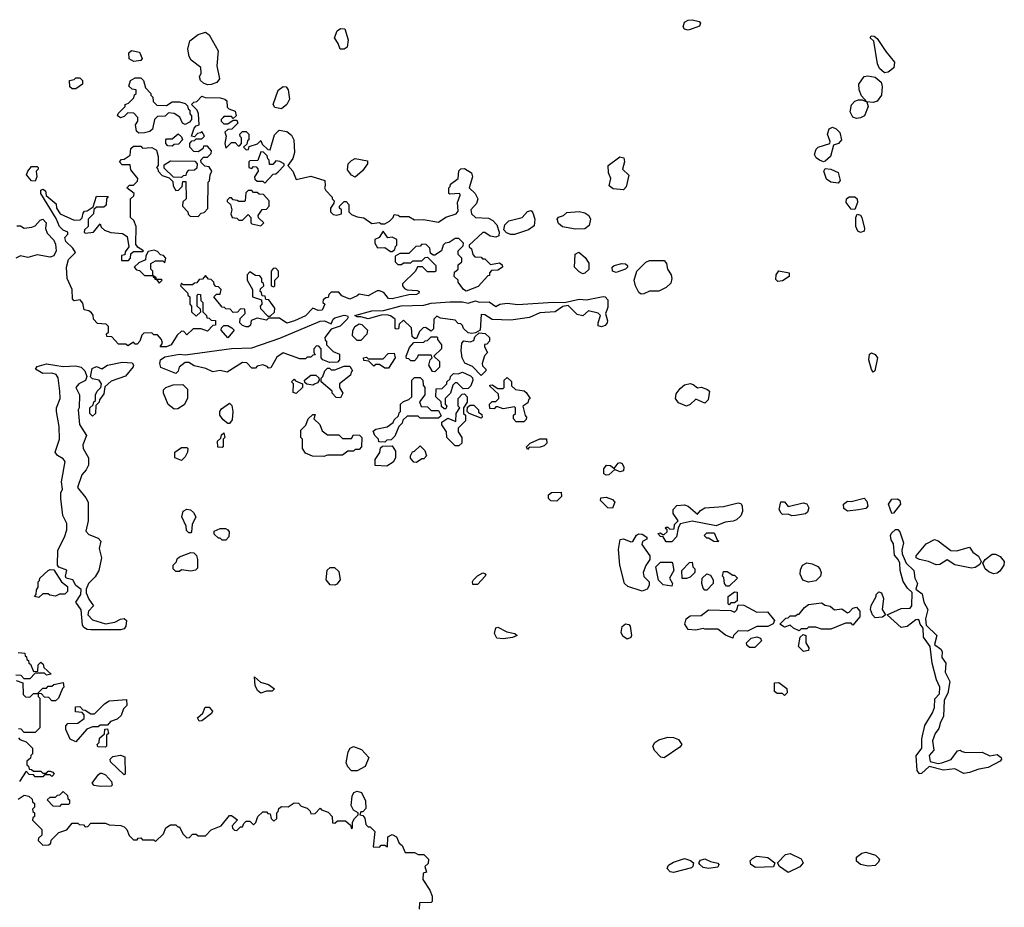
# Model space of a CAD drawing. Extents: x 2386423 to 2568864, y 578392 to 761999.
# Tile 285 of 454: x 2463941 to 2469263, y 735904 to 740704. Entities that reach past the tile are written whole.
import ezdxf

# ---------------------------------------------------------------- set-up
doc = ezdxf.new("R2010")
doc.units = 0

msp = doc.modelspace()

# ---------------------------------------------------------------- linework, layer by layer
at = {"layer": '0CON05XD'}
for points in [[(2467555, 740648), (2467535, 740653.3), (2467528, 740665), (2467535, 740691.2), (2467555, 740702), (2467575, 740704), (2467614.2, 740694.2), (2467621.2, 740685), (2467615, 740668.8), (2467575, 740654.2), (2467555, 740648)], [(2464955, 740352.5), (2464935, 740360), (2464917.5, 740375), (2464912.5, 740395), (2464922.5, 740415), (2464920, 740445), (2464867.5, 740485), (2464857.5, 740505), (2464850, 740545), (2464860.7, 740589.3), (2464905, 740623.3), (2464945, 740636.7), (2464965, 740622.5), (2465013.3, 740535), (2465006.7, 740455), (2465020, 740385), (2465006.1, 740363.9), (2464975, 740353.3), (2464955, 740352.5)], [(2465695, 740543.8), (2465672.5, 740545), (2465662.5, 740575), (2465642.5, 740605), (2465656.4, 740643.6), (2465675, 740656.7), (2465697.5, 740655), (2465716.2, 740595), (2465710, 740555), (2465695, 740543.8)], [(2468615, 740417.5), (2468589.3, 740439.3), (2468577.5, 740465), (2468557, 740587), (2468537.5, 740605), (2468544.1, 740615.9), (2468560, 740615), (2468575, 740602.5), (2468621.9, 740531.9), (2468668.8, 740475), (2468666.1, 740443.9), (2468635, 740420), (2468615, 740417.5)], [(2464558.3, 740478.3), (2464531.7, 740491.7), (2464530, 740525), (2464545, 740536.7), (2464588.8, 740528.8), (2464602.5, 740495), (2464595, 740482.5), (2464558.3, 740478.3)], [(2464245, 740330), (2464225, 740330), (2464211.7, 740341.7), (2464210, 740375), (2464235, 740380), (2464245, 740390), (2464265, 740390), (2464280, 740375), (2464280, 740355), (2464245, 740330)], [(2464585, 740090), (2464571.7, 740101.7), (2464567.5, 740135), (2464580, 740155), (2464580, 740175), (2464558.3, 740198.3), (2464525, 740200), (2464505, 740180), (2464485, 740172.5), (2464470, 740185), (2464473.6, 740196.4), (2464510, 740235), (2464510, 740245), (2464528.3, 740251.7), (2464558.3, 740281.7), (2464561.7, 740298.3), (2464570, 740305), (2464570, 740325), (2464548.3, 740328.3), (2464530, 740345), (2464540, 740375), (2464565, 740390), (2464595, 740390), (2464610, 740375), (2464620, 740335), (2464650, 740305), (2464650, 740295), (2464660, 740285), (2464661.7, 740261.7), (2464681.7, 740241.7), (2464735, 740240), (2464765, 740260), (2464805, 740260), (2464835, 740250), (2464848.3, 740238.3), (2464851.7, 740221.7), (2464860, 740215), (2464860, 740195), (2464870, 740185), (2464870, 740165), (2464859.3, 740150.7), (2464835, 740137.5), (2464820, 740145), (2464806.4, 740176.4), (2464775, 740197.5), (2464745, 740200), (2464727, 740183), (2464685, 740180), (2464670, 740165), (2464658.3, 740111.7), (2464645, 740100), (2464615, 740092.5), (2464585, 740090)], [(2468555, 740256.7), (2468520, 740260), (2468491.7, 740291.7), (2468478.8, 740325), (2468476.7, 740355), (2468505, 740397.5), (2468525, 740400), (2468565, 740392.5), (2468597, 740367), (2468603.6, 740343.6), (2468600, 740295), (2468575, 740263.3), (2468555, 740256.7)], [(2465355, 740222.5), (2465319.3, 740229.3), (2465310, 740245), (2465337.7, 740322.3), (2465365, 740342.5), (2465381.7, 740341.7), (2465392.5, 740325), (2465400, 740275), (2465383.9, 740246.1), (2465355, 740222.5)], [(2464735, 738934.4), (2464700, 738935), (2464713.3, 738955), (2464706.7, 738975), (2464685, 739000), (2464665, 739000), (2464655, 739010), (2464611.7, 739008.3), (2464601.7, 738998.3), (2464590, 738965), (2464575, 738950), (2464565, 738950), (2464555, 738960), (2464525, 738940), (2464515, 738950), (2464475, 738950), (2464438.3, 738988.3), (2464411.7, 738991.7), (2464410, 739005), (2464420, 739015), (2464420, 739045), (2464408.3, 739058.3), (2464361.7, 739061.7), (2464340, 739085), (2464337, 739107), (2464328.3, 739118.3), (2464315, 739130), (2464290, 739135), (2464281.7, 739171.7), (2464268.3, 739188.3), (2464235, 739184.3), (2464225.8, 739195), (2464224, 739245), (2464198.1, 739305), (2464193.5, 739365), (2464205, 739406.7), (2464242.5, 739445), (2464228.3, 739468.3), (2464189.2, 739505), (2464184.6, 739525.4), (2464200, 739545), (2464200, 739555), (2464175, 739566), (2464155, 739586.2), (2464138.6, 739628.6), (2464055, 739763.3), (2464055, 739782.5), (2464065, 739787.5), (2464079.3, 739779.3), (2464083, 739753), (2464137.5, 739707.5), (2464140, 739685), (2464160, 739655), (2464235, 739620), (2464268.3, 739621.7), (2464278.3, 739631.7), (2464283, 739657), (2464291.7, 739668.3), (2464305, 739670), (2464338.3, 739691.7), (2464355, 739750), (2464418.3, 739748.3), (2464410, 739735), (2464408.3, 739701.7), (2464395, 739690), (2464355, 739690), (2464341.7, 739678.3), (2464340, 739655), (2464310, 739625), (2464310, 739585), (2464291.7, 739568.3), (2464290, 739555), (2464295, 739550), (2464340, 739555), (2464375, 739600), (2464381.7, 739581.7), (2464400, 739565), (2464433.6, 739553.6), (2464497, 739547), (2464521.7, 739531.7), (2464530, 739475), (2464511.7, 739448.3), (2464508.3, 739431.7), (2464491.7, 739428.3), (2464491.7, 739401.7), (2464528.3, 739401.7), (2464540, 739415), (2464541.7, 739438.3), (2464555, 739450), (2464605, 739450), (2464610, 739455), (2464581.7, 739471.7), (2464568.3, 739488.3), (2464570, 739585), (2464558.3, 739618.3), (2464540, 739635), (2464540, 739735), (2464558.3, 739751.7), (2464560, 739765), (2464520, 739795), (2464535, 739810), (2464555, 739810), (2464578.3, 739831.7), (2464580, 739845), (2464541.7, 739891.7), (2464538.3, 739918.3), (2464495, 739920), (2464480, 739935), (2464491.7, 739948.3), (2464505, 739950), (2464538.3, 739971.7), (2464541.7, 740008.3), (2464555, 740020), (2464595, 740020), (2464605, 740010), (2464655, 740012.5), (2464679.3, 739999.3), (2464690, 739965), (2464690, 739915), (2464680, 739905), (2464688.3, 739898.3), (2464690, 739885), (2464711.7, 739861.7), (2464748.3, 739848.3), (2464768.3, 739828.3), (2464770, 739805), (2464785, 739780), (2464798.3, 739781.7), (2464818.3, 739801.7), (2464821.7, 739828.3), (2464838.3, 739828.3), (2464840, 739735), (2464821.7, 739718.3), (2464820, 739695), (2464850, 739665), (2464851.7, 739651.7), (2464861.7, 739641.7), (2464905, 739640), (2464921.7, 739658.3), (2464938.3, 739661.7), (2464957, 739683), (2464960, 739825), (2464967, 739833), (2464970, 739865), (2464980, 739885), (2464965, 739907.5), (2464941.7, 739911.7), (2464921.7, 739931.7), (2464920, 739945), (2464935, 739960), (2464955, 739960), (2464975, 739980), (2464977.5, 739995), (2464955, 740020), (2464935, 740020), (2464930, 740005), (2464905, 739990), (2464881.7, 739991.7), (2464860, 740015), (2464860, 740035), (2464871.7, 740048.3), (2464885, 740050), (2464895, 740060), (2464925, 740060), (2464940, 740075), (2464925, 740100), (2464918.3, 740091.7), (2464901.7, 740088.3), (2464885, 740070), (2464870, 740075), (2464883, 740117), (2464895, 740130), (2464910, 740135), (2464907.5, 740195), (2464900, 740215), (2464870, 740245), (2464881.7, 740258.3), (2464898.3, 740261.7), (2464925, 740290), (2464942.5, 740282.5), (2465025, 740281.2), (2465050, 740275), (2465060, 740265), (2465061.7, 740231.7), (2465071.7, 740221.7), (2465105, 740210), (2465110, 740185), (2465095, 740170), (2465085, 740180), (2465045, 740180), (2465040, 740175), (2465030, 740165), (2465030, 740155), (2465045, 740140), (2465065, 740140), (2465095, 740160), (2465115, 740160), (2465120, 740145), (2465088.3, 740111.7), (2465065, 740110), (2465050, 740095), (2465057.5, 740075), (2465050, 740035), (2465055, 740010), (2465085, 740040), (2465105, 740040), (2465121.7, 740021.7), (2465128.3, 740021.7), (2465140, 740035), (2465140, 740065), (2465131.7, 740071.7), (2465130, 740085), (2465145, 740100), (2465165, 740100), (2465180, 740085), (2465180, 740055), (2465171.7, 740048.3), (2465168.3, 740031.7), (2465150, 740015), (2465165, 740000), (2465178.3, 740001.7), (2465181.7, 740018.3), (2465227, 740033), (2465245, 740050), (2465251.7, 740031.7), (2465281.7, 740001.7), (2465295, 740000), (2465318.3, 740081.7), (2465343, 740107), (2465385, 740100), (2465409.5, 740079.5), (2465423.3, 740055), (2465426.7, 739985), (2465417, 739953), (2465390, 739915), (2465417.5, 739885), (2465435, 739840), (2465515, 739857.5), (2465590, 739835), (2465592.5, 739805), (2465587.5, 739795), (2465595, 739780), (2465630, 739745), (2465630, 739735), (2465640, 739725), (2465638.3, 739711.7), (2465620, 739685), (2465620, 739665), (2465635, 739650), (2465655, 739647.5), (2465680, 739655), (2465680, 739675), (2465670, 739685), (2465670, 739695), (2465695, 739720), (2465705, 739720), (2465720, 739705), (2465720, 739665), (2465735, 739650), (2465765, 739637.5), (2465801.7, 739631.7), (2465845, 739602.5), (2465885, 739607.5), (2465895, 739600), (2465915, 739600), (2465940, 739615), (2465960, 739635), (2465965, 739650), (2465987, 739647), (2465995, 739640), (2466045, 739640), (2466075, 739622.5), (2466123.6, 739623.6), (2466205, 739610), (2466244.1, 739635.9), (2466300, 739655), (2466311.7, 739668.3), (2466306.7, 739715), (2466322.5, 739755), (2466320, 739765), (2466265, 739760), (2466260, 739765), (2466260, 739795), (2466268.3, 739801.7), (2466270, 739815), (2466310, 739845), (2466313.6, 739886.4), (2466325, 739897.5), (2466345, 739900), (2466382.5, 739875), (2466387.5, 739855), (2466370, 739795), (2466402.5, 739765), (2466417.5, 739735), (2466410.7, 739709.3), (2466380, 739675), (2466383.3, 739655), (2466405, 739633.8), (2466475, 739631.2), (2466498.8, 739618.8), (2466520, 739595), (2466532.5, 739555), (2466530, 739535), (2466515, 739527.5), (2466483.8, 739533.8), (2466455, 739552.5), (2466445, 739552.5), (2466370, 739485), (2466370, 739475), (2466382.5, 739465), (2466390, 739435), (2466401.7, 739421.7), (2466435, 739420), (2466441.7, 739411.7), (2466455, 739410), (2466485, 739380), (2466535, 739390), (2466548.3, 739378.3), (2466550, 739365), (2466525, 739350), (2466491.7, 739348.3), (2466480, 739335), (2466480, 739320), (2466471.7, 739318.3), (2466419.3, 739260.7), (2466355, 739235.7), (2466340, 739245), (2466310, 739285), (2466310, 739295), (2466290, 739315), (2466291.7, 739338.3), (2466310, 739355), (2466311.7, 739378.3), (2466330, 739395), (2466330, 739415), (2466310, 739435), (2466310, 739455), (2466338.3, 739481.7), (2466340, 739495), (2466315, 739520), (2466295, 739520), (2466261.7, 739498.3), (2466240, 739495), (2466230, 739485), (2466220, 739455), (2466185, 739430), (2466175, 739430), (2466161.7, 739441.7), (2466158.3, 739468.3), (2466138.3, 739488.3), (2466115, 739490), (2466105, 739480), (2466081.7, 739478.3), (2466045, 739440), (2465995, 739440), (2465970, 739425), (2465970, 739395), (2465985, 739380), (2466005, 739380), (2466015, 739390), (2466055, 739390), (2466065, 739400), (2466115, 739400), (2466131.7, 739418.3), (2466145, 739420), (2466190, 739375), (2466190, 739345), (2466185, 739340), (2466145, 739340), (2466118.3, 739368.3), (2466091.7, 739368.3), (2466080, 739345), (2466010, 739275), (2466010, 739265), (2466020.7, 739250.7), (2466035, 739242.5), (2466089.3, 739239.3), (2466100, 739235), (2466097.5, 739225), (2466085, 739218.8), (2466043.6, 739216.4), (2465954.4, 739194.4), (2465935, 739196.2), (2465908.3, 739228.3), (2465885, 739237.5), (2465873, 739237), (2465825, 739210), (2465775, 739220), (2465765, 739210), (2465725, 739193.3), (2465681.7, 739211.7), (2465665, 739230), (2465625, 739230), (2465611.7, 739218.3), (2465608.3, 739201.7), (2465595, 739200), (2465581.7, 739188.3), (2465580, 739175), (2465590, 739165), (2465575, 739134), (2465555, 739131.2), (2465525, 739143.3), (2465485, 739103.1), (2465426.7, 739075), (2465385, 739062.5), (2465345, 739090), (2465285, 739090), (2465275, 739080), (2465225, 739090), (2465191.7, 739078.3), (2465188.3, 739051.7), (2465177.5, 739042.5), (2465165, 739042.5), (2465145, 739050), (2465130, 739065), (2465131.7, 739088.3), (2465160, 739115), (2465158.3, 739138.3), (2465135, 739140), (2465118.3, 739121.7), (2465095, 739120), (2465078.3, 739138.3), (2465055, 739140), (2465048.3, 739148.3), (2465035, 739150), (2464990, 739205), (2465005, 739220), (2465025, 739220), (2465030, 739245), (2465015, 739260), (2465001.7, 739261.7), (2464991.7, 739271.7), (2464990, 739285), (2464975, 739300), (2464961.7, 739301.7), (2464945, 739320), (2464928.3, 739301.7), (2464911.7, 739298.3), (2464898.3, 739281.7), (2464885, 739280), (2464875, 739270), (2464825, 739270), (2464815, 739280), (2464810, 739265), (2464850, 739225), (2464850, 739215), (2464860, 739205), (2464860, 739165), (2464870, 739155), (2464870, 739125), (2464895, 739100), (2464920, 739125), (2464918.3, 739138.3), (2464900, 739155), (2464900, 739215), (2464905, 739220), (2464918.3, 739218.3), (2464920, 739185), (2464930, 739175), (2464930, 739125), (2464950, 739105), (2464951.7, 739091.7), (2464965, 739090), (2464975, 739080), (2464998.3, 739078.3), (2464998.3, 739051.7), (2464985, 739050), (2464955, 739020), (2464921.7, 739031.7), (2464878.3, 739031.7), (2464845, 739000), (2464828.3, 739018.3), (2464815, 739020), (2464791.7, 738998.3), (2464759.2, 738945), (2464735, 738934.4)], [(2468465, 740170), (2468445, 740177.5), (2468430, 740205), (2468436.4, 740243.6), (2468455, 740263.3), (2468475, 740270), (2468495, 740270), (2468520, 740260), (2468527.5, 740235), (2468507.5, 740185), (2468485, 740172.5), (2468465, 740170)], [(2468285, 739936.2), (2468263.8, 739943.8), (2468246.7, 739956.7), (2468237.5, 739975), (2468246.4, 740003.6), (2468256.2, 740013.8), (2468320, 740035), (2468322.5, 740045), (2468306.7, 740085), (2468317, 740113), (2468335, 740122.5), (2468353.6, 740113.6), (2468373.6, 740093.6), (2468383.3, 740055), (2468367.5, 740035), (2468340, 740025), (2468323.3, 739965), (2468295, 739938.8), (2468285, 739936.2)], [(2464765, 740020), (2464741.7, 740021.7), (2464730, 740035), (2464730, 740055), (2464735, 740060), (2464765, 740060), (2464797, 740087), (2464815, 740070), (2464820, 740055), (2464798.3, 740031.7), (2464775, 740030), (2464765, 740020)], [(2465265, 739820), (2465311.7, 739868.3), (2465325, 739870), (2465338.3, 739881.7), (2465370, 739915), (2465370, 739925), (2465347, 739937), (2465325, 739940), (2465308.3, 739921.7), (2465291.7, 739921.7), (2465290, 739945), (2465281.7, 739951.7), (2465278.3, 739968.3), (2465258.3, 739988.3), (2465245, 739990), (2465228.3, 739941.7), (2465185, 739940), (2465180, 739935), (2465180, 739905), (2465195, 739900), (2465205, 739910), (2465218.3, 739908.3), (2465228.3, 739898.3), (2465230, 739885), (2465210, 739855), (2465211.7, 739841.7), (2465225, 739830), (2465255, 739830), (2465265, 739820)], [(2464815, 739850), (2464771.7, 739851.7), (2464721.7, 739901.7), (2464721.7, 739918.3), (2464755, 739940), (2464888.3, 739938.3), (2464900, 739925), (2464898.3, 739901.7), (2464885, 739890), (2464851.7, 739888.3), (2464841.7, 739878.3), (2464838.3, 739861.7), (2464825, 739860), (2464815, 739850)], [(2465755, 739852.5), (2465733.6, 739863.6), (2465713, 739893), (2465716.7, 739925), (2465735, 739943.3), (2465755, 739952.5), (2465820, 739940), (2465820, 739925), (2465793, 739887), (2465755, 739852.5)], [(2467205, 739784.4), (2467149.3, 739789.3), (2467128, 739805), (2467135.7, 739845), (2467124, 739875), (2467121.4, 739915), (2467185, 739962), (2467206.7, 739956.7), (2467210, 739935), (2467200, 739895), (2467233.9, 739863.9), (2467219.7, 739800.3), (2467205, 739784.4)], [(2464025, 739830), (2464005, 739832.5), (2463978, 739865), (2463983.8, 739885), (2464005, 739910), (2464035, 739910), (2464040, 739905), (2464040, 739895), (2464030, 739885), (2464032.5, 739855), (2464025, 739830)], [(2468365, 739820), (2468325, 739826), (2468301.9, 739841.9), (2468286.7, 739885), (2468295, 739900), (2468325, 739896.2), (2468365, 739877.5), (2468376.7, 739835), (2468365, 739820)], [(2465245, 739590), (2465260, 739605), (2465231.7, 739631.7), (2465230, 739645), (2465251.7, 739678.3), (2465275, 739680), (2465290, 739695), (2465290, 739725), (2465258.3, 739758.3), (2465235, 739760), (2465225, 739770), (2465205, 739770), (2465195, 739780), (2465175, 739780), (2465163, 739767), (2465160, 739725), (2465155, 739720), (2465125, 739720), (2465117, 739727), (2465095, 739730), (2465085, 739740), (2465075, 739740), (2465061.7, 739728.3), (2465061.7, 739721.7), (2465080, 739705), (2465087.5, 739675), (2465082.5, 739655), (2465090, 739635), (2465115, 739630), (2465125, 739620), (2465145, 739620), (2465175, 739650), (2465190, 739635), (2465190, 739605), (2465195, 739600), (2465245, 739590)], [(2468455, 739677.5), (2468435, 739680), (2468408.8, 739715), (2468410, 739735), (2468425, 739746.7), (2468455, 739746.2), (2468467.5, 739735), (2468470, 739715), (2468455, 739677.5)], [(2466615, 739542.5), (2466595, 739542.5), (2466571.7, 739551.7), (2466558.3, 739568.3), (2466562.5, 739595), (2466584.1, 739615.9), (2466657.5, 739635), (2466685, 739667.5), (2466705, 739672.5), (2466715, 739660), (2466725.9, 739625.9), (2466721.2, 739588.8), (2466691.7, 739568.3), (2466615, 739542.5)], [(2466945, 739571.2), (2466875, 739583.8), (2466852.7, 739602.7), (2466846.7, 739625), (2466853.9, 739636.1), (2466880, 739645), (2466898.3, 739661.7), (2466965, 739666.2), (2466995, 739660), (2467016.7, 739645), (2467025.6, 739625.6), (2467018.3, 739591.7), (2466995, 739573.3), (2466945, 739571.2)], [(2463925, 739590), (2463945, 739590), (2463965, 739577.5), (2464007, 739583), (2464025, 739590), (2464050.7, 739619.3), (2464065, 739625.8), (2464083.3, 739605), (2464080, 739575), (2464089.3, 739549.3), (2464125, 739512), (2464135, 739490), (2464138.6, 739455), (2464125, 739427.5), (2464105, 739420), (2464035, 739432.5), (2463985, 739417.5), (2463945, 739427.5), (2463920, 739415)], [(2468485, 739552.5), (2468470.7, 739560.7), (2468460, 739585), (2468460, 739635), (2468468.3, 739651.7), (2468485, 739647.5), (2468492.5, 739635), (2468506.7, 739575), (2468505, 739560), (2468485, 739552.5)], [(2465955, 739450), (2465968.3, 739461.7), (2465971.7, 739478.3), (2465980, 739485), (2465980, 739515), (2465955, 739527.5), (2465930, 739525), (2465905, 739560), (2465883, 739527), (2465860, 739515), (2465860, 739495), (2465875, 739470), (2465915, 739472.5), (2465945, 739450), (2465955, 739450)], [(2464695, 739280), (2464710, 739295), (2464705, 739300), (2464680, 739300), (2464678.3, 739308.3), (2464660, 739320), (2464660, 739345), (2464650, 739355), (2464650, 739385), (2464675, 739400), (2464715, 739400), (2464725, 739390), (2464730, 739415), (2464718.3, 739428.3), (2464701.7, 739431.7), (2464685, 739450), (2464667, 739457), (2464635, 739450), (2464622.5, 739427.5), (2464620, 739405), (2464585, 739390), (2464560, 739365), (2464571.7, 739351.7), (2464588.3, 739348.3), (2464615, 739320), (2464660, 739320), (2464661.7, 739311.7), (2464670, 739310), (2464671.7, 739301.7), (2464680, 739300), (2464695, 739280)], [(2466985, 739330), (2466965, 739340), (2466940, 739365), (2466943, 739437), (2466963, 739447), (2466998.3, 739418.3), (2467017, 739387), (2467017, 739353), (2466995, 739332.5), (2466985, 739330)], [(2467300.7, 739220.7), (2467288.3, 739228.3), (2467268.8, 739265), (2467262, 739295), (2467275.9, 739344.1), (2467325, 739392.5), (2467345, 739402.5), (2467425, 739402.5), (2467436.4, 739386.4), (2467443.3, 739355), (2467462.5, 739325), (2467466.2, 739305), (2467460.7, 739279.3), (2467435, 739256.7), (2467395, 739236.7), (2467345, 739236.7), (2467315, 739222.5), (2467300.7, 739220.7)], [(2465315, 739260), (2465320, 739265), (2465320, 739295), (2465340, 739315), (2465340, 739345), (2465325, 739360), (2465311.7, 739358.3), (2465300, 739345), (2465300, 739265), (2465315, 739260)], [(2467165, 739337.5), (2467145, 739343.3), (2467144, 739365), (2467153.3, 739375), (2467195.6, 739385.6), (2467215, 739384), (2467225.5, 739375.5), (2467226, 739365), (2467216.2, 739355), (2467185, 739344.3), (2467165, 739337.5)], [(2468038.3, 739288.3), (2468028.3, 739298.3), (2468030, 739325), (2468045, 739346.7), (2468100, 739335), (2468100, 739315), (2468065, 739292.5), (2468038.3, 739288.3)], [(2465295, 739100), (2465318.3, 739121.7), (2465320, 739145), (2465288.3, 739188.3), (2465271.7, 739191.7), (2465268.3, 739208.3), (2465251.7, 739211.7), (2465248.3, 739228.3), (2465240, 739235), (2465241.7, 739248.3), (2465260, 739265), (2465258.3, 739278.3), (2465250, 739285), (2465250, 739305), (2465238.3, 739318.3), (2465215, 739320), (2465185, 739340), (2465170, 739325), (2465170, 739295), (2465200, 739245), (2465200, 739205), (2465248.3, 739188.3), (2465250, 739165), (2465240, 739155), (2465241.7, 739141.7), (2465281.7, 739101.7), (2465295, 739100)], [(2466085, 738980), (2466075, 738980), (2466061.7, 738991.7), (2466058.3, 739038.3), (2466015, 739080), (2465991.7, 739058.3), (2465988.3, 739031.7), (2465975, 739030), (2465970, 739035), (2465970, 739085), (2465945, 739103.3), (2465925, 739108.8), (2465893.9, 739106.1), (2465825, 739086), (2465785, 739097.5), (2465765, 739096.7), (2465752.5, 739105), (2465845, 739129.5), (2465907.7, 739132.3), (2466003.1, 739156.9), (2466125, 739160), (2466165, 739170.5), (2466265, 739177.9), (2466335, 739179.1), (2466365, 739172), (2466405, 739183.3), (2466425, 739177.1), (2466478, 739178), (2466515, 739152.5), (2466536.7, 739165), (2466575, 739171.2), (2466633.6, 739163.6), (2466825, 739177.3), (2466885, 739175.6), (2466965, 739192.5), (2467005, 739188.6), (2467095, 739207.3), (2467106.2, 739205), (2467119.7, 739189.7), (2467120.5, 739149.5), (2467115, 739133.3), (2467106.7, 739115), (2467118, 739075), (2467115.8, 739064.2), (2467105, 739050), (2467085, 739042.5), (2467068.3, 739048.3), (2467067.5, 739065), (2467080, 739105), (2467067, 739117), (2467015, 739130), (2466985, 739102.5), (2466955, 739110), (2466905, 739158.8), (2466877, 739153), (2466835, 739124), (2466751.7, 739118.3), (2466696.1, 739093.9), (2466595, 739080), (2466495, 739082.5), (2466455, 739107.5), (2466435, 739110), (2466430, 739025), (2466405, 739010), (2466385, 739007.5), (2466365, 739010), (2466340, 739035), (2466335, 739050), (2466325, 739060), (2466311.7, 739061.7), (2466295, 739080), (2466215, 739090), (2466195, 739100), (2466180, 739085), (2466178.3, 739031.7), (2466165, 739020), (2466135, 739040), (2466121.7, 739038.3), (2466101.7, 739018.3), (2466085, 738980)], [(2464785, 738790), (2464703.9, 738823.9), (2464698.8, 738845), (2464702.5, 738865), (2464725, 738880.5), (2464805, 738895.5), (2464835, 738892.5), (2465085, 738926.2), (2465195, 738930.5), (2465347.6, 738982.4), (2465565, 739073.5), (2465587.5, 739075), (2465625, 739060), (2465636, 739085), (2465645, 739091.4), (2465695, 739105.6), (2465713.3, 739103.3), (2465716.2, 739095), (2465710, 739085), (2465673.6, 739046.4), (2465625, 739030), (2465590, 738985), (2465591.7, 738971.7), (2465600, 738965), (2465600, 738945), (2465635, 738910), (2465670, 738895), (2465670, 738865), (2465658.3, 738851.7), (2465615, 738850), (2465580, 738865), (2465570, 738875), (2465570, 738925), (2465558.3, 738938.3), (2465545, 738940), (2465530, 738925), (2465530, 738905), (2465538.3, 738891.7), (2465525, 738890), (2465515, 738880), (2465495, 738880), (2465485, 738870), (2465455, 738870), (2465365, 738902.5), (2465330.7, 738879.3), (2465298.3, 738821.7), (2465285, 738820), (2465278.3, 738828.3), (2465255, 738837.5), (2465225, 738830), (2465215, 738820), (2465195, 738820), (2465168.3, 738848.3), (2465145, 738850), (2465061.7, 738798.3), (2465025, 738807.5), (2464985, 738800), (2464947, 738817), (2464883, 738833), (2464855, 738850), (2464835, 738850), (2464802.5, 738825), (2464797, 738803), (2464785, 738790)], [(2465065, 738983.3), (2465030, 739025), (2465031.7, 739038.3), (2465045, 739050), (2465065, 739050), (2465088.3, 739038.3), (2465100, 739025), (2465065, 738983.3)], [(2465785, 738970), (2465765, 738970), (2465740, 738995), (2465741.7, 739021.7), (2465752.5, 739045), (2465775, 739060), (2465790, 739055), (2465820, 739025), (2465817, 739003), (2465785, 738970)], [(2466185, 738800), (2466171.7, 738801.7), (2466152.5, 738835), (2466160, 738865), (2466170, 738875), (2466165, 738890), (2466095, 738890), (2466090, 738875), (2466075, 738860), (2466055, 738860), (2466045, 738870), (2466031.7, 738871.7), (2466030, 738885), (2466048.3, 738931.7), (2466071.7, 738958.3), (2466125, 738960), (2466131.7, 738968.3), (2466145, 738970), (2466165, 738990), (2466195, 738990), (2466200, 738985), (2466200, 738975), (2466220, 738945), (2466220, 738925), (2466180, 738885), (2466210, 738855), (2466210, 738825), (2466185, 738800)], [(2466435, 738780), (2466388.3, 738828.3), (2466347, 738847), (2466332.5, 738875), (2466327.5, 738915), (2466330, 738955), (2466341.7, 738968.3), (2466375, 738962.5), (2466395, 738970), (2466401.7, 738988.3), (2466425, 739010), (2466457, 739007), (2466480, 738985), (2466480, 738965), (2466465, 738950), (2466453, 738947), (2466452.5, 738935), (2466470, 738905), (2466453, 738887), (2466440, 738845), (2466441.7, 738831.7), (2466460, 738815), (2466460, 738805), (2466435, 738780)], [(2465935, 738820), (2465915, 738820), (2465885, 738840), (2465865, 738840), (2465855, 738830), (2465828.3, 738858.3), (2465801.7, 738861.7), (2465800, 738875), (2465815, 738880), (2465825, 738870), (2465905, 738870), (2465931.7, 738898.3), (2465965, 738900), (2465970, 738875), (2465935, 738820)], [(2468555, 738797.5), (2468545, 738812.5), (2468531.5, 738865), (2468534.4, 738895), (2468545, 738902), (2468565, 738894), (2468577.5, 738875), (2468562.5, 738805), (2468555, 738797.5)], [(2464325, 737404.2), (2464305, 737407.1), (2464287.8, 737417.8), (2464280.6, 737430.6), (2464272.3, 737512.3), (2464243.8, 737555), (2464270.6, 737595), (2464272.2, 737622.2), (2464244, 737645), (2464227.5, 737675), (2464191.2, 737685), (2464187.5, 737695), (2464195, 737726.7), (2464152.9, 737742.9), (2464144.3, 737754.3), (2464147.5, 737835), (2464183.3, 737905), (2464196.2, 737945), (2464195, 737980), (2464173.6, 738023.6), (2464163.3, 738115), (2464163.6, 738146.4), (2464172.5, 738165), (2464166.7, 738205), (2464186, 738315), (2464175, 738330), (2464145, 738347.5), (2464132.5, 738365), (2464156.7, 738435), (2464153.6, 738503.6), (2464138.8, 738585), (2464140, 738605), (2464158.8, 738655), (2464158, 738695), (2464148.3, 738768.3), (2464137.5, 738785), (2464115, 738793.3), (2464065, 738790), (2464026.7, 738815), (2464035, 738829.2), (2464085, 738843.1), (2464175, 738829.5), (2464245, 738831.8), (2464273.8, 738825), (2464292.5, 738805), (2464303.3, 738775), (2464296.4, 738753.6), (2464260, 738735), (2464243.3, 738715), (2464263.3, 738675), (2464262.5, 738605), (2464257.5, 738595), (2464263.3, 738515), (2464302.5, 738455), (2464282.5, 738405), (2464283.3, 738385), (2464312.5, 738335), (2464312.5, 738295), (2464300.7, 738269.3), (2464276.4, 738243.6), (2464253.8, 738175), (2464298.8, 738118.8), (2464310, 738095), (2464310, 737995), (2464298.3, 737938.3), (2464315, 737920), (2464365, 737900), (2464380, 737885), (2464370, 737845), (2464382.5, 737795), (2464368.8, 737725), (2464347.9, 737692.1), (2464312.9, 737655), (2464300, 737625), (2464300.6, 737605), (2464315, 737570), (2464340, 737535), (2464313.3, 737505), (2464308.8, 737485), (2464335, 737458.6), (2464405, 737438.1), (2464455, 737446.7), (2464485, 737462.5), (2464505.9, 737465.9), (2464518, 737455), (2464514.3, 737425), (2464505, 737410.8), (2464485, 737404.5), (2464325, 737404.2)], [(2464335, 738560), (2464320, 738575), (2464320, 738605), (2464338.3, 738621.7), (2464341.7, 738638.3), (2464350, 738645), (2464350, 738675), (2464360, 738695), (2464380, 738715), (2464382.5, 738735), (2464370, 738755), (2464335, 738762.5), (2464323, 738773), (2464332.9, 738817.1), (2464355, 738828.5), (2464385, 738816.2), (2464415, 738836.5), (2464495, 738851.5), (2464548.9, 738848.9), (2464556.7, 738835), (2464553.6, 738826.4), (2464513, 738777), (2464435, 738750), (2464401.7, 738718.3), (2464395, 738680), (2464371.7, 738648.3), (2464370, 738635), (2464351.7, 738618.3), (2464350, 738575), (2464335, 738560)], [(2465675, 738660), (2465651.7, 738661.7), (2465630, 738685), (2465630, 738695), (2465570, 738745), (2465570, 738765), (2465580, 738775), (2465590, 738805), (2465605, 738820), (2465615, 738820), (2465625, 738810), (2465645, 738810), (2465695, 738830), (2465725, 738830), (2465740, 738805), (2465731.7, 738798.3), (2465728.3, 738781.7), (2465670, 738735), (2465670, 738715), (2465687.5, 738685), (2465675, 738660)], [(2465435, 738682.5), (2465418.3, 738688.3), (2465420, 738735), (2465410, 738745), (2465425, 738760), (2465431.7, 738751.7), (2465470, 738735), (2465470, 738715), (2465435, 738682.5)], [(2465525, 738727.5), (2465492.5, 738732.5), (2465481.7, 738741.7), (2465480, 738755), (2465515, 738782.5), (2465541.7, 738781.7), (2465558.3, 738768.3), (2465560, 738755), (2465550, 738740), (2465535, 738732.5), (2465525, 738727.5)], [(2465915, 738420), (2465881.7, 738421.7), (2465880, 738435), (2465860, 738455), (2465851.7, 738478.3), (2465865, 738490), (2465927, 738503), (2465960, 738525), (2465965, 738540), (2465988.3, 738561.7), (2465991.7, 738578.3), (2466000, 738585), (2466000, 738625), (2466015, 738640), (2466045, 738650), (2466060, 738665), (2466060, 738755), (2466075, 738770), (2466105, 738770), (2466120, 738755), (2466121.7, 738728.3), (2466130, 738715), (2466130, 738675), (2466102.5, 738637.5), (2466111.7, 738611.7), (2466145, 738610), (2466165, 738590), (2466205, 738590), (2466218.3, 738561.7), (2466205, 738550), (2466105, 738550), (2466095, 738560), (2466035, 738560), (2466011.7, 738538.3), (2466008.3, 738521.7), (2465990, 738505), (2465968.3, 738451.7), (2465948.3, 738431.7), (2465925, 738430), (2465915, 738420)], [(2466245, 738600), (2466235, 738600), (2466221.7, 738611.7), (2466218.3, 738638.3), (2466190, 738665), (2466191.7, 738708.3), (2466225, 738710), (2466250, 738735), (2466250, 738745), (2466268.3, 738761.7), (2466270, 738775), (2466285, 738790), (2466311.7, 738788.3), (2466335, 738797.5), (2466378.3, 738778.3), (2466388.3, 738768.3), (2466390, 738755), (2466380, 738725), (2466365, 738710), (2466338.3, 738708.3), (2466305, 738740), (2466295, 738740), (2466281.7, 738728.3), (2466270, 738685), (2466240, 738655), (2466240, 738625), (2466250, 738615), (2466245, 738600)], [(2466665, 738530), (2466625, 738530), (2466610, 738545), (2466610, 738565), (2466620, 738575), (2466620, 738605), (2466615, 738610), (2466555, 738600), (2466525, 738610), (2466515, 738610), (2466505, 738600), (2466481.7, 738601.7), (2466480, 738625), (2466495, 738640), (2466515, 738640), (2466530, 738655), (2466528.3, 738678.3), (2466481.7, 738721.7), (2466481.7, 738728.3), (2466495, 738730), (2466525, 738710), (2466555, 738710), (2466560, 738715), (2466560, 738755), (2466575, 738770), (2466598.3, 738748.3), (2466600, 738725), (2466620, 738705), (2466667, 738697), (2466678.3, 738688.3), (2466700, 738655), (2466691.7, 738648.3), (2466688.3, 738631.7), (2466660, 738615), (2466673, 738563), (2466680, 738555), (2466678.3, 738541.7), (2466665, 738530)], [(2464775, 738597.5), (2464743.8, 738623.8), (2464717.5, 738685), (2464718.3, 738701.7), (2464730, 738715), (2464770.7, 738729.3), (2464821.7, 738731.7), (2464847, 738707), (2464847.5, 738655), (2464829.3, 738620.7), (2464795, 738600), (2464775, 738597.5)], [(2467545, 738613.8), (2467501.7, 738631.7), (2467486.2, 738655), (2467489.3, 738680.7), (2467510.5, 738709.5), (2467535, 738730), (2467565, 738736.7), (2467582, 738732), (2467605, 738713.3), (2467625, 738716.7), (2467655, 738706.7), (2467670, 738695), (2467661.7, 738648.3), (2467645, 738630), (2467595, 738652.5), (2467565, 738623.3), (2467545, 738613.8)], [(2466315, 738400), (2466295, 738400), (2466250, 738445), (2466247.5, 738475), (2466223, 738513), (2466222.5, 738527.5), (2466255, 738550), (2466298.3, 738531.7), (2466300, 738575), (2466320, 738605), (2466310, 738615), (2466310, 738655), (2466331.7, 738678.3), (2466345, 738680), (2466360, 738665), (2466360, 738635), (2466340, 738605), (2466340, 738575), (2466350, 738565), (2466350, 738535), (2466310, 738495), (2466310, 738475), (2466330, 738445), (2466330, 738415), (2466315, 738400)], [(2465075, 738520), (2465065, 738520), (2465040.7, 738540.7), (2465022.5, 738565), (2465022.5, 738585), (2465030.7, 738599.3), (2465075, 738630), (2465087, 738617), (2465093.3, 738585), (2465089.3, 738540.7), (2465075, 738520)], [(2466435, 738550), (2466370, 738575), (2466360, 738585), (2466361.7, 738608.3), (2466375, 738620), (2466395, 738620), (2466420, 738595), (2466421.7, 738581.7), (2466438.3, 738568.3), (2466440, 738555), (2466435, 738550)], [(2465585, 738342.5), (2465523, 738343), (2465485, 738360), (2465470, 738385), (2465470, 738435), (2465460, 738445), (2465460, 738485), (2465488.3, 738511.7), (2465500, 738545), (2465525, 738570), (2465538.3, 738568.3), (2465530, 738545), (2465562.5, 738515), (2465575, 738480), (2465605, 738460), (2465665, 738460), (2465685, 738440), (2465735, 738440), (2465745, 738460), (2465777, 738457), (2465790, 738445), (2465787.5, 738395), (2465775, 738380), (2465755, 738380), (2465745, 738370), (2465715, 738370), (2465685, 738350), (2465605, 738350), (2465585, 738342.5)], [(2465035, 738390), (2465011.7, 738391.7), (2465010, 738425), (2465028.3, 738441.7), (2465031.7, 738458.3), (2465045, 738470), (2465050, 738445), (2465040, 738435), (2465040, 738395), (2465035, 738390)], [(2466685, 738380), (2466680, 738395), (2466700, 738415), (2466753, 738437), (2466788.3, 738438.3), (2466790, 738415), (2466775, 738400), (2466755, 738392.5), (2466695, 738390), (2466685, 738380)], [(2464815, 738320), (2464780, 738335), (2464780, 738365), (2464815, 738390), (2464845, 738390), (2464850, 738385), (2464847.5, 738365), (2464835, 738340), (2464815, 738320)], [(2465925, 738290), (2465863, 738293), (2465862.5, 738325), (2465887, 738363), (2465891.7, 738388.3), (2465901.7, 738398.3), (2465955, 738400), (2465971.7, 738371.7), (2465972.5, 738335), (2465959.3, 738310.7), (2465925, 738290)], [(2466085, 738310), (2466071.7, 738311.7), (2466053, 738333), (2466052.5, 738345), (2466063.6, 738366.4), (2466075, 738370), (2466105, 738400), (2466130, 738375), (2466140, 738345), (2466125, 738330), (2466115, 738330), (2466085, 738310)], [(2467110.7, 738240.7), (2467098.3, 738248.3), (2467097.5, 738275), (2467112.5, 738295), (2467135, 738293.8), (2467155, 738277.5), (2467175, 738306.2), (2467185, 738310), (2467197.5, 738305), (2467207.3, 738285), (2467205, 738264.4), (2467185, 738260), (2467158.3, 738271.7), (2467125, 738243.3), (2467110.7, 738240.7)], [(2466845, 738100), (2466811.7, 738101.7), (2466800, 738115), (2466800, 738135), (2466815, 738147.5), (2466868.3, 738148.3), (2466870, 738125), (2466845, 738100)], [(2467145, 738062.5), (2467120, 738065), (2467080, 738105), (2467081.7, 738118.3), (2467111.7, 738121.7), (2467145, 738110), (2467157.5, 738095), (2467145, 738062.5)], [(2467465, 737880), (2467435, 737880), (2467418.3, 737908.3), (2467405, 737910), (2467390, 737925), (2467405, 737930), (2467415, 737920), (2467425, 737920), (2467440, 737935), (2467440, 737945), (2467430, 737955), (2467435, 737960), (2467445, 737960), (2467455, 737950), (2467478.3, 737951.7), (2467480, 737975), (2467500, 737995), (2467473, 738033), (2467472.5, 738055), (2467493, 738077), (2467535, 738080), (2467553.6, 738073.6), (2467605, 738030), (2467620, 738050), (2467645, 738063.8), (2467745, 738071.2), (2467825, 738091.2), (2467838, 738088), (2467845.9, 738075.9), (2467848, 738045), (2467839.2, 738020.8), (2467815, 738000), (2467797, 737993), (2467755, 737987.5), (2467705, 737967.5), (2467575, 737992.5), (2467511.7, 737978.3), (2467500, 737955), (2467491.7, 737908.3), (2467465, 737880)], [(2468115, 738021.2), (2468095, 738030), (2468065, 738028.8), (2468056.7, 738035), (2468046, 738055), (2468055, 738097.5), (2468075, 738097.5), (2468095, 738072.5), (2468175, 738092), (2468195, 738086.7), (2468206.1, 738063.9), (2468199.5, 738040.5), (2468188, 738032), (2468135, 738023.3), (2468115, 738021.2)], [(2468415, 738046.7), (2468395, 738060), (2468393.3, 738085), (2468415, 738100), (2468435, 738098.8), (2468505, 738117.5), (2468520.7, 738100.7), (2468525.9, 738074.1), (2468515, 738061.2), (2468475, 738053.8), (2468415, 738046.7)], [(2468655, 738033.3), (2468637.1, 738085), (2468655, 738111.2), (2468685, 738113.3), (2468697.5, 738105), (2468702.5, 738085), (2468665, 738036.2), (2468655, 738033.3)], [(2464865, 737930), (2464855, 737930), (2464841.7, 737941.7), (2464840, 737965), (2464816.7, 738015), (2464823.9, 738046.1), (2464845, 738057.5), (2464863.6, 738053.6), (2464879.5, 738039.5), (2464892.5, 738015), (2464872.5, 737975), (2464870, 737935), (2464865, 737930)], [(2465055, 737890), (2465035, 737890), (2465025, 737900), (2465015, 737900), (2464991.7, 737921.7), (2464991.7, 737938.3), (2465025, 737952.5), (2465053, 737953), (2465066.4, 737946.4), (2465072.5, 737935), (2465071.7, 737908.3), (2465055, 737890)], [(2467305, 737614.2), (2467228.3, 737638.3), (2467209.2, 737655), (2467184.2, 737755), (2467178.3, 737838.3), (2467186, 737894), (2467205, 737897.1), (2467245, 737881.5), (2467255, 737883.1), (2467275, 737916.7), (2467285, 737923.3), (2467305, 737922.5), (2467330, 737905), (2467330, 737895), (2467307, 737883), (2467303.3, 737866.7), (2467347.5, 737805), (2467347.5, 737785), (2467325, 737752.5), (2467311.4, 737715), (2467315, 737693.8), (2467343.8, 737665), (2467343.8, 737645), (2467333.3, 737625), (2467305, 737614.2)], [(2467715, 737880), (2467693, 737883), (2467665, 737900), (2467655, 737900), (2467640, 737915), (2467655, 737930), (2467695, 737930), (2467711.7, 737891.7), (2467720, 737885), (2467715, 737880)], [(2468805, 736625.7), (2468791.5, 736645), (2468787.3, 736722.7), (2468816.9, 736765), (2468816.7, 736815), (2468832.7, 736887.3), (2468875, 736956.2), (2468885.4, 736985), (2468888.3, 737031.7), (2468911.9, 737058.1), (2468914.2, 737095), (2468897.1, 737135), (2468872.5, 737225), (2468862.5, 737315), (2468827.1, 737365), (2468824.1, 737414.1), (2468808, 737435), (2468803.3, 737455), (2468795, 737461.2), (2468785, 737458.8), (2468737.7, 737422.3), (2468705, 737416.7), (2468630, 737485), (2468705, 737520), (2468755, 737522), (2468764, 737535), (2468765.8, 737605.8), (2468739.7, 737629.7), (2468716.9, 737666.9), (2468700, 737725), (2468698.1, 737765), (2468688.6, 737785), (2468669.2, 737809.2), (2468665, 737870), (2468652.3, 737892.3), (2468648, 737915), (2468652.6, 737927.4), (2468675, 737948), (2468687.5, 737947.5), (2468698.8, 737935), (2468718, 737875), (2468709.1, 737835), (2468711.5, 737815), (2468732.9, 737765), (2468774.4, 737725), (2468778.6, 737685), (2468794.3, 737655), (2468784.2, 737624.2), (2468818.8, 737598.8), (2468828.9, 737555), (2468849.2, 737515), (2468837.3, 737465), (2468840.3, 737430.3), (2468899.2, 737375), (2468885.7, 737325), (2468919.4, 737299.4), (2468926.9, 737286.9), (2468925.8, 737255), (2468947.5, 737225), (2468942.9, 737175), (2468969.2, 737125), (2468957.8, 737062.2), (2468938.8, 737025), (2468934.3, 736935.7), (2468917.5, 736905), (2468909.5, 736870.5), (2468888.6, 736845), (2468875.8, 736805), (2468882, 736755), (2468856.2, 736725), (2468863, 736693), (2468905, 736681.2), (2468925, 736686.2), (2468976.1, 736703.9), (2469009.3, 736750.7), (2469025, 736753.3), (2469036.2, 736746.2), (2469055, 736741.2), (2469143.6, 736743.6), (2469184.2, 736724.2), (2469225, 736730), (2469246.2, 736715), (2469248, 736705), (2469240, 736695), (2469175, 736660), (2469125, 736652), (2469075, 736633.8), (2469045, 736628.8), (2468995, 736653.3), (2468935, 736646.2), (2468856.2, 736666.2), (2468815, 736627.8), (2468805, 736625.7)], [(2469085, 737738.8), (2468995, 737756.2), (2468955, 737782.5), (2468915, 737758.8), (2468895, 737756), (2468852.5, 737775), (2468804.4, 737784.4), (2468787.5, 737795), (2468786.7, 737805), (2468840.5, 737869.5), (2468885, 737892.5), (2468906.1, 737886.1), (2468973.6, 737833.6), (2469005, 737831.2), (2469075, 737852.5), (2469093.3, 737825), (2469122.9, 737802.9), (2469137.5, 737775), (2469131.2, 737758.8), (2469105, 737741.2), (2469085, 737738.8)], [(2464805, 737720), (2464785, 737720), (2464770, 737735), (2464770, 737755), (2464788.3, 737771.7), (2464791.7, 737788.3), (2464805, 737800), (2464865, 737822.5), (2464881.7, 737821.7), (2464897, 737807), (2464902.5, 737785), (2464901.7, 737738.3), (2464891.7, 737728.3), (2464865, 737722.5), (2464815, 737730), (2464805, 737720)], [(2469205, 737707.5), (2469178.6, 737718.6), (2469158.8, 737735), (2469146.7, 737765), (2469160, 737785), (2469196.9, 737813.1), (2469215, 737813.1), (2469241.1, 737801.1), (2469263.1, 737775), (2469260.8, 737755), (2469238.8, 737721.2), (2469225, 737710.8), (2469205, 737707.5)], [(2467465, 737640), (2467418.3, 737648.3), (2467393, 737673), (2467380, 737745), (2467405, 737770), (2467465, 737770), (2467470, 737765), (2467477.5, 737725), (2467452.5, 737685), (2467470, 737655), (2467465, 737640)], [(2467521.7, 737681.7), (2467520, 737725), (2467561.7, 737768.3), (2467575, 737770), (2467580, 737745), (2467590, 737735), (2467590, 737715), (2467565, 737690), (2467545, 737682.5), (2467521.7, 737681.7)], [(2468205, 737662.5), (2468173.6, 737673.6), (2468160, 737705), (2468160.7, 737729.3), (2468172.5, 737755), (2468195, 737766.7), (2468225, 737761.2), (2468255, 737746.7), (2468266.7, 737735), (2468272.5, 737715), (2468270, 737695), (2468245, 737670), (2468205, 737662.5)], [(2464045, 737580), (2464020, 737585), (2464030, 737595), (2464031.7, 737621.7), (2464040, 737635), (2464040, 737665), (2464048.3, 737671.7), (2464050, 737685), (2464093.9, 737726.1), (2464105, 737731.2), (2464125, 737728.8), (2464166.7, 737665), (2464198.6, 737638.6), (2464198.6, 737611.4), (2464185, 737597.5), (2464155, 737597.5), (2464135, 737587.5), (2464103, 737593), (2464095, 737600), (2464065, 737600), (2464045, 737580)], [(2465643.9, 737646.1), (2465618.3, 737648.3), (2465597.5, 737675), (2465603, 737727), (2465618.3, 737741.7), (2465641.7, 737741.7), (2465665, 737720), (2465673.3, 737675), (2465655, 737651.2), (2465643.9, 737646.1)], [(2466415, 737650), (2466390.7, 737650.7), (2466387.5, 737665), (2466394, 737676), (2466415, 737697.5), (2466445, 737712.5), (2466455, 737710), (2466460, 737705), (2466457.5, 737695), (2466415, 737650)], [(2467655, 737620), (2467645, 737620), (2467635, 737630), (2467627.5, 737655), (2467630, 737685), (2467655, 737707.5), (2467675, 737700), (2467690, 737675), (2467690, 737655), (2467655, 737620)], [(2467775, 737640), (2467761.7, 737641.7), (2467750, 737655), (2467747, 737687), (2467740, 737695), (2467745, 737720), (2467765, 737720), (2467795, 737700), (2467805, 737700), (2467820, 737685), (2467775, 737640)], [(2467775, 737540), (2467770, 737545), (2467770, 737585), (2467805, 737610), (2467818.3, 737608.3), (2467818.3, 737561.7), (2467805, 737550), (2467785, 737550), (2467775, 737540)], [(2468565, 737470), (2468550, 737485), (2468540, 737515), (2468543, 737537), (2468570, 737585), (2468570, 737595), (2468585, 737610), (2468600, 737605), (2468610, 737575), (2468602.5, 737515), (2468620, 737485), (2468605, 737472.5), (2468565, 737470)], [(2467795, 737360), (2467756.4, 737376.4), (2467715, 737407.5), (2467645, 737407.5), (2467635, 737412.5), (2467595, 737403.3), (2467555, 737406.7), (2467536.7, 737435), (2467543.3, 737465), (2467565, 737480), (2467625, 737482.5), (2467665, 737512.5), (2467785, 737510), (2467805, 737500), (2467816.7, 737513.3), (2467825, 737540), (2467855, 737537.5), (2467925, 737500), (2467982.5, 737502.5), (2468020, 737455), (2468013, 737437), (2467985, 737422.5), (2467925, 737422.5), (2467875, 737397.5), (2467825, 737400), (2467800, 737375), (2467795, 737360)], [(2468155, 737400), (2468123, 737413), (2468105, 737430), (2468075, 737420), (2468050, 737435), (2468081.7, 737468.3), (2468095, 737470), (2468105, 737480), (2468135, 737480), (2468145, 737490), (2468155, 737490), (2468183.6, 737526.4), (2468205, 737542.5), (2468275, 737550), (2468295, 737537.5), (2468322.5, 737532.5), (2468345, 737512.5), (2468385, 737517.5), (2468415, 737497.5), (2468425, 737500), (2468445, 737522.5), (2468465, 737526.7), (2468482.5, 737505), (2468482.5, 737475), (2468445, 737430), (2468435, 737440), (2468405, 737440), (2468325, 737407.5), (2468275, 737407.5), (2468245, 737420), (2468205, 737420), (2468195, 737410), (2468165, 737410), (2468155, 737400)], [(2467225, 737354), (2467200.5, 737370.5), (2467191.2, 737391.2), (2467197.3, 737422.7), (2467215, 737438), (2467234.3, 737434.3), (2467241.4, 737425), (2467248.1, 737375), (2467245, 737363.8), (2467225, 737354)], [(2466554.1, 737355.9), (2466520.3, 737360.3), (2466508, 737385), (2466513.8, 737416.2), (2466525, 737420), (2466574.1, 737394.1), (2466617.5, 737385), (2466630, 737375), (2466605, 737363.8), (2466554.1, 737355.9)], [(2468178.3, 737288.3), (2468150, 737315), (2468160, 737365), (2468175, 737380), (2468190, 737375), (2468190, 737335), (2468207, 737307), (2468205, 737292.5), (2468178.3, 737288.3)], [(2467915, 737310), (2467885, 737310), (2467871.7, 737321.7), (2467870, 737335), (2467895, 737360), (2467925, 737367.5), (2467945, 737360), (2467950, 737345), (2467915, 737310)], [(2463931.7, 737281.7), (2463968.3, 737278.3), (2463970, 737265), (2463978.3, 737258.3), (2463980, 737245), (2463988.3, 737238.3), (2463990, 737225), (2463998.3, 737218.3), (2464015, 737180), (2464038.3, 737181.7), (2464040, 737215), (2464055, 737230), (2464068.3, 737218.3), (2464071.7, 737201.7), (2464110, 737165), (2464085, 737160), (2464075, 737170), (2464025, 737170), (2463995, 737140), (2463965, 737140), (2463948.3, 737158.3), (2463920, 737160)], [(2463921.7, 737131.7), (2463958.3, 737118.3), (2463960, 737055), (2463971.7, 737041.7), (2463995, 737040), (2464015, 737060), (2464040, 737060), (2464040, 737045), (2464050, 737035), (2464050, 736875), (2464025, 736850), (2463965, 736850), (2463948.3, 736868.3), (2463935, 736870)], [(2464135, 737020), (2464115, 737020), (2464098.3, 737038.3), (2464075, 737040), (2464058.3, 737058.3), (2464040, 737060), (2464040, 737065), (2464065, 737090), (2464085, 737090), (2464095, 737100), (2464115, 737100), (2464125, 737110), (2464175, 737120), (2464180, 737095), (2464171.7, 737088.3), (2464150, 737035), (2464135, 737020)], [(2465245, 737062.5), (2465227, 737077), (2465213.6, 737103.6), (2465210, 737150), (2465242, 737122), (2465285, 737110), (2465317.5, 737085), (2465305, 737072.5), (2465275, 737073.3), (2465245, 737062.5)], [(2468075, 737050), (2468065, 737060), (2468035, 737060), (2468021.7, 737071.7), (2468021.7, 737118.3), (2468045, 737120), (2468088.3, 737088.3), (2468090, 737065), (2468075, 737050)], [(2464245, 736800), (2464213.6, 736813.6), (2464190, 736865), (2464190, 736885), (2464201.7, 736898.3), (2464255, 736900), (2464290, 736925), (2464290, 736945), (2464278.3, 736958.3), (2464241.7, 736961.7), (2464241.7, 736988.3), (2464265, 736990), (2464281.7, 736971.7), (2464295, 736970), (2464325, 736950), (2464345, 736950), (2464400, 737005), (2464425, 737020), (2464518.3, 737028.3), (2464520, 736995), (2464501.7, 736978.3), (2464488.3, 736941.7), (2464468.3, 736921.7), (2464431.7, 736908.3), (2464415, 736890), (2464375, 736890), (2464365, 736880), (2464335, 736880), (2464303, 736867), (2464245, 736800)], [(2464911.7, 736911.7), (2464901.7, 736928.3), (2464930, 736955), (2464943.6, 736986.4), (2464965, 736986.7), (2464982.5, 736965), (2464978.3, 736951.7), (2464925, 736912.5), (2464911.7, 736911.7)], [(2464405, 736770), (2464363, 736773), (2464360, 736785), (2464370, 736795), (2464371.7, 736818.3), (2464398.3, 736841.7), (2464401.7, 736868.3), (2464415, 736870), (2464420, 736845), (2464410, 736835), (2464410, 736775), (2464405, 736770)], [(2463935, 736820), (2463941.7, 736811.7), (2463975, 736800), (2464010, 736765), (2464010, 736735), (2464000, 736725), (2463998.3, 736711.7), (2463980, 736695), (2463980, 736675), (2463988.3, 736668.3), (2463991.7, 736651.7), (2464005, 736650), (2464015, 736640), (2464055, 736640), (2464065, 736630), (2464085, 736630), (2464095, 736640), (2464105, 736640), (2464120, 736635), (2464127.5, 736625), (2464115, 736612.5), (2464105, 736620), (2464075, 736620), (2464065, 736610), (2464025, 736610), (2464015, 736620), (2463991.7, 736621.7), (2463975, 736640), (2463940, 736585)], [(2467425, 736713.3), (2467406.4, 736716.4), (2467371.7, 736751.7), (2467363.3, 736775), (2467373.8, 736795), (2467395, 736810), (2467445, 736824), (2467475, 736822), (2467501.2, 736811.2), (2467520, 736785), (2467509.3, 736770.7), (2467425, 736713.3)], [(2465765, 736642.5), (2465735, 736642.5), (2465713.9, 736663.9), (2465706.2, 736685), (2465716.7, 736745), (2465727.5, 736765), (2465745, 736773.3), (2465788.3, 736758.3), (2465827.5, 736715), (2465807.5, 736665), (2465765, 736642.5)], [(2464505, 736620), (2464431.7, 736691.7), (2464430, 736705), (2464445, 736720), (2464485, 736727.5), (2464508.3, 736718.3), (2464510, 736625), (2464505, 736620)], [(2464377, 736557), (2464343, 736563), (2464332.5, 736575), (2464365, 736620), (2464375, 736630), (2464385, 736630), (2464405, 736620), (2464437.5, 736585), (2464440, 736565), (2464435, 736560), (2464377, 736557)], [(2463931.7, 736488.3), (2463965, 736510), (2463990, 736505), (2464008.3, 736488.3), (2464010, 736475), (2464020, 736465), (2464020, 736445), (2464010, 736435), (2464011.7, 736421.7), (2464020, 736415), (2464020, 736395), (2464011.7, 736388.3), (2464010, 736375), (2464060, 736325), (2464060, 736295), (2464041.7, 736278.3), (2464040, 736265), (2464065, 736240), (2464098.3, 736241.7), (2464108.3, 736251.7), (2464111.7, 736268.3), (2464151.7, 736308.3), (2464195, 736322.5), (2464225, 736360), (2464255, 736360), (2464263, 736353), (2464285, 736350), (2464295, 736340), (2464308.3, 736341.7), (2464325, 736360), (2464405, 736360), (2464425, 736350), (2464487, 736347), (2464505, 736340), (2464520, 736325), (2464533, 736293), (2464555, 736270), (2464575, 736270), (2464581.7, 736278.3), (2464595, 736280), (2464605, 736270), (2464665, 736270), (2464675, 736260), (2464718.3, 736301.7), (2464730, 736335), (2464755, 736350), (2464785, 736350), (2464795, 736340), (2464805, 736340), (2464821.7, 736301.7), (2464845, 736280), (2464858.3, 736281.7), (2464875, 736300), (2464895, 736300), (2464905, 736290), (2464945, 736290), (2464975, 736322.5), (2465030, 736345), (2465075, 736400), (2465085, 736400), (2465118.3, 736378.3), (2465090, 736345), (2465091.7, 736331.7), (2465101.7, 736321.7), (2465115, 736320), (2465135, 736340), (2465145, 736340), (2465151.7, 736358.3), (2465165, 736370), (2465185, 736370), (2465205, 736350), (2465217, 736363), (2465227.5, 736395), (2465255, 736420), (2465275, 736420), (2465281.7, 736411.7), (2465295, 736410), (2465300, 736385), (2465315, 736370), (2465330, 736385), (2465330, 736415), (2465338.3, 736421.7), (2465341.7, 736438.3), (2465355, 736450), (2465391.7, 736448.3), (2465425, 736470), (2465447, 736467), (2465461.7, 736451.7), (2465495, 736440), (2465510, 736425), (2465515, 736410), (2465538.3, 736411.7), (2465565, 736440), (2465571.7, 736431.7), (2465608.3, 736418.3), (2465630, 736395), (2465631.7, 736361.7), (2465645, 736360), (2465658.3, 736371.7), (2465701.7, 736371.7), (2465728.3, 736348.3), (2465735, 736330), (2465740, 736335), (2465740, 736365), (2465750, 736385), (2465770, 736405), (2465770, 736415), (2465745, 736430), (2465732.5, 736455), (2465737.5, 736505), (2465747.5, 736525), (2465765, 736532.5), (2465787.5, 736525), (2465809.3, 736479.3), (2465811.7, 736438.3), (2465795, 736420), (2465785, 736420), (2465780, 736405), (2465795, 736400), (2465807, 736387), (2465811.7, 736351.7), (2465825, 736340), (2465835, 736340), (2465860, 736315), (2465851.7, 736231.7), (2465885, 736230), (2465895, 736240), (2465915, 736240), (2465928.3, 736231.7), (2465930, 736285), (2465955, 736297.5), (2465977.5, 736285), (2465991.7, 736251.7), (2466008.3, 736238.3), (2466025, 736200), (2466075, 736200), (2466095, 736190), (2466125, 736190), (2466150, 736165), (2466148.3, 736141.7), (2466130, 736125), (2466140, 736095), (2466121.7, 736088.3), (2466120, 736055), (2466157, 735997), (2466170, 735965), (2466170, 735935), (2466165, 735930), (2466101.7, 735928.3), (2466100, 735895)], [(2464155, 736450), (2464121.7, 736451.7), (2464090, 736485), (2464105, 736500), (2464135, 736500), (2464145, 736510), (2464158.3, 736511.7), (2464175, 736530), (2464198.3, 736508.3), (2464201.7, 736491.7), (2464210, 736485), (2464210, 736465), (2464205, 736460), (2464165, 736460), (2464155, 736450)], [(2468526.4, 736126.4), (2468485, 736136.7), (2468464.1, 736154.1), (2468464.1, 736175.9), (2468492.3, 736197.7), (2468515, 736203.3), (2468567.1, 736187.1), (2468588.8, 736165), (2468582.3, 736147.7), (2468565, 736131.2), (2468526.4, 736126.4)], [(2467475, 736092.5), (2467456.4, 736096.4), (2467440, 736115), (2467447, 736133), (2467475, 736148.8), (2467535, 736168.8), (2467567.7, 736157.7), (2467582.5, 736145), (2467580, 736125), (2467571.7, 736118.3), (2467475, 736092.5)], [(2467665, 736113.8), (2467635, 736120), (2467617.5, 736135), (2467612.5, 736145), (2467620.7, 736159.3), (2467645, 736166.7), (2467675, 736151.2), (2467715, 736142.5), (2467720, 736135), (2467715, 736121.2), (2467665, 736113.8)], [(2467918.8, 736118.8), (2467892.5, 736135), (2467890, 736155), (2467901.2, 736168.8), (2467925, 736181.2), (2467984.2, 736174.2), (2468022.5, 736145), (2468015, 736123.3), (2467918.8, 736118.8)], [(2468095, 736093.3), (2468047.5, 736125), (2468037.5, 736145), (2468079.5, 736190.5), (2468105, 736196.2), (2468165.8, 736165.8), (2468176.7, 736145), (2468157.3, 736122.7), (2468095, 736093.3)]]:
    msp.add_lwpolyline(points, dxfattribs=at)

doc.saveas('drawing.dxf')
